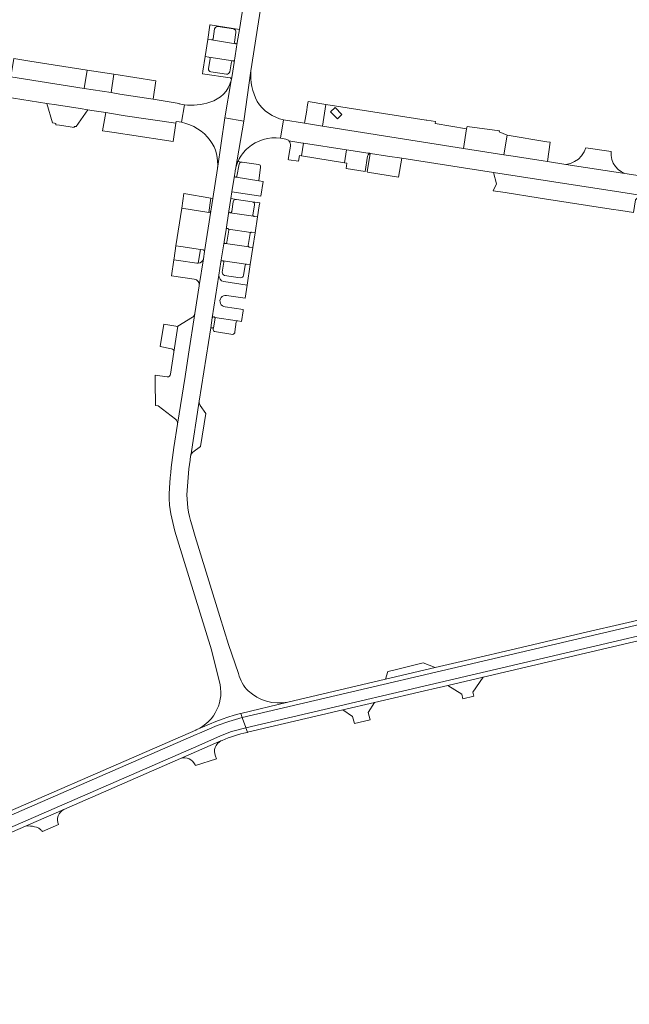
# Model space of a CAD drawing. Header units: metres. Extents: x 166325 to 190320, y 381923 to 404576.
# Tile 1043 of 1056: x 184002 to 184214, y 384285 to 384627. Entities that reach past the tile are written whole.
import ezdxf

# ---------------------------------------------------------------- set-up
doc = ezdxf.new("R2010")
doc.units = ezdxf.units.M
for name, color, linetype, lineweight in [('B-WE-VH-VERHARDING_ASFALT-GV', 8, 'Continuous', 18), ('B-WE-VH-VERHARDING_BETONSTRAATSTEEN-GV', 8, 'Continuous', 18), ('B-WE-VH-VERHARDING_HALFVERHARDING-GV', 8, 'Continuous', 18)]:
    doc.layers.add(name, color=color, linetype=linetype, lineweight=lineweight)

msp = doc.modelspace()

# ---------------------------------------------------------------- linework, layer by layer
at = {"layer": 'B-WE-VH-VERHARDING_ASFALT-GV', "flags": 128}
for points in [[(184084.714, 384662.97), (184083.487, 384655.088), (184082.992, 384651.906), (184080.738, 384637.429), (184078.647, 384624), (184077.93, 384619.394), (184076.861, 384612.526), (184076.111, 384607.917), (184075.902, 384606.636), (184075.845, 384606.284), (184073.629, 384593.223), (184080.207, 384592.073), (184082.618, 384609.552), (184088.01, 384643.794), (184089.161, 384651.4), (184091.514, 384666.997), (184085.465, 384667.794), (184085.35, 384667.056)], [(184084.714, 384662.97), (184083.487, 384655.088), (184082.992, 384651.906), (184080.738, 384637.429), (184078.647, 384624), (184077.93, 384619.394), (184076.861, 384612.526), (184076.111, 384607.917), (184075.902, 384606.636), (184075.845, 384606.284), (184073.629, 384593.223), (184080.207, 384592.073), (184082.618, 384609.552), (184088.01, 384643.794), (184089.161, 384651.4), (184091.514, 384666.997), (184085.465, 384667.794), (184085.35, 384667.056)], [(184063.703, 384380.687), (184063.487, 384380.594), (183976.687, 384342.769), (183976.437, 384342.66), (183971.248, 384340.399), (183970.669, 384340.147), (183876.678, 384299.189), (183859.594, 384291.725), (183860.191, 384290.357), (183860.208, 384290.317), (184063.687, 384378.988), (184064.84, 384379.489), (184070.933, 384382.132), (184074.95, 384383.584), (184079.663, 384384.901), (184079.266, 384386.009), (184079.15, 384386.334), (184079.027, 384386.304), (184076.873, 384385.766), (184074.699, 384385.088), (184072.664, 384384.39), (184070.45, 384383.552), (184068.336, 384382.674)], [(184063.703, 384380.687), (184063.487, 384380.594), (183976.687, 384342.769), (183976.437, 384342.66), (183971.248, 384340.399), (183970.669, 384340.147), (183876.678, 384299.189), (183859.594, 384291.725), (183860.191, 384290.357), (183860.208, 384290.317), (184063.687, 384378.988), (184064.84, 384379.489), (184070.933, 384382.132), (184074.95, 384383.584), (184079.663, 384384.901), (184079.266, 384386.009), (184079.15, 384386.334), (184079.027, 384386.304), (184076.873, 384385.766), (184074.699, 384385.088), (184072.664, 384384.39), (184070.45, 384383.552), (184068.336, 384382.674)], [(184079.663, 384384.901), (184074.95, 384383.584), (184070.933, 384382.132), (184064.84, 384379.489), (184063.687, 384378.988), (183860.208, 384290.317), (183861.681, 384286.939), (183861.72, 384286.849), (184064.556, 384375.246), (184072.152, 384378.575), (184075.91, 384380.02), (184080.923, 384381.38), (184080.878, 384381.506), (184079.775, 384384.587)], [(184079.663, 384384.901), (184074.95, 384383.584), (184070.933, 384382.132), (184064.84, 384379.489), (184063.687, 384378.988), (183860.208, 384290.317), (183861.681, 384286.939), (183861.72, 384286.849), (184064.556, 384375.246), (184072.152, 384378.575), (184075.91, 384380.02), (184080.923, 384381.38), (184080.878, 384381.506), (184079.775, 384384.587)]]:
    msp.add_lwpolyline(points, close=True, dxfattribs=at)
for points in [[(184082.618, 384609.552), (184080.207, 384592.073), (184077.257, 384575.305)], [(184082.618, 384609.552), (184080.207, 384592.073), (184077.257, 384575.305)], [(184071.035, 384575.632), (184073.629, 384593.223), (184075.845, 384606.284)], [(184071.035, 384575.632), (184073.629, 384593.223), (184075.845, 384606.284)], [(184059.579, 384597.835), (184058.549, 384591.724)], [(184059.579, 384597.835), (184058.549, 384591.724)], [(184077.257, 384575.305), (184080.207, 384592.073), (184073.629, 384593.223), (184071.035, 384575.632), (184069.423, 384565.257), (184068.735, 384560.828), (184066.546, 384546.804), (184066.161, 384544.332), (184064.707, 384534.973), (184064.697, 384534.911), (184063.195, 384525.307), (184060.974, 384511.103), (184059.774, 384503.427), (184057.177, 384486.823)], [(184077.257, 384575.305), (184080.207, 384592.073), (184073.629, 384593.223), (184071.035, 384575.632), (184069.423, 384565.257), (184068.735, 384560.828), (184066.546, 384546.804), (184066.161, 384544.332), (184064.707, 384534.973), (184064.697, 384534.911), (184063.195, 384525.307), (184060.974, 384511.103), (184059.774, 384503.427), (184057.177, 384486.823)], [(184092.958, 384586.229), (184094.001, 384592.531)], [(184092.958, 384586.229), (184094.001, 384592.531)], [(184061.729, 384475.805), (184061.742, 384475.888), (184064.677, 384494.792), (184068.7, 384520.358), (184069.232, 384523.778), (184071.545, 384538.643), (184072.258, 384543.25), (184073.334, 384550.197), (184074.016, 384554.474), (184074.999, 384560.863), (184075.678, 384565.235), (184076.044, 384567.593), (184076.912, 384573.175)], [(184061.729, 384475.805), (184061.742, 384475.888), (184064.677, 384494.792), (184068.7, 384520.358), (184069.232, 384523.778), (184071.545, 384538.643), (184072.258, 384543.25), (184073.334, 384550.197), (184074.016, 384554.474), (184074.999, 384560.863), (184075.678, 384565.235), (184076.044, 384567.593), (184076.912, 384573.175)], [(184076.912, 384573.175), (184077.138, 384574.63)], [(184076.912, 384573.175), (184077.138, 384574.63)], [(184052.444, 384521.534), (184051.094, 384513.765), (184055.094, 384513.066)], [(184052.444, 384521.534), (184051.094, 384513.765), (184055.094, 384513.066)], [(184056.599, 384520.845), (184052.444, 384521.534)], [(184056.599, 384520.845), (184052.444, 384521.534)], [(184055.929, 384511.885), (184057.311, 384520.927)], [(184055.929, 384511.885), (184057.311, 384520.927)], [(184057.177, 384486.823), (184055.875, 384478.687)], [(184057.177, 384486.823), (184055.875, 384478.687)], [(184063.275, 384447.853), (184062.106, 384451.878)], [(184063.275, 384447.853), (184062.106, 384451.878)], [(184057.185, 384446.644), (184068.97, 384408.496), (184071.665, 384397.654)], [(184057.185, 384446.644), (184068.97, 384408.496), (184071.665, 384397.654)], [(184078.31, 384400.176), (184074.897, 384410.308), (184071.87, 384420.037), (184064.19, 384444.797), (184063.275, 384447.853)], [(184078.31, 384400.176), (184074.897, 384410.308), (184071.87, 384420.037), (184064.19, 384444.797), (184063.275, 384447.853)], [(184256.24, 384427.93), (184232.711, 384422.421), (184232.384, 384422.344), (184224.796, 384420.567), (184224.104, 384420.405), (184213.609, 384417.947), (184197.587, 384414.195), (184174.537, 384408.797), (184158.685, 384405.085), (184146.694, 384402.277), (184129.401, 384398.227), (184095.454, 384390.277), (184079.15, 384386.334), (184079.266, 384386.009), (184079.663, 384384.901)], [(184256.24, 384427.93), (184232.711, 384422.421), (184232.384, 384422.344), (184224.796, 384420.567), (184224.104, 384420.405), (184213.609, 384417.947), (184197.587, 384414.195), (184174.537, 384408.797), (184158.685, 384405.085), (184146.694, 384402.277), (184129.401, 384398.227), (184095.454, 384390.277), (184079.15, 384386.334), (184079.266, 384386.009), (184079.663, 384384.901)], [(184258.096, 384426.743), (184093.971, 384388.256), (184079.663, 384384.901), (184079.775, 384384.587), (184080.878, 384381.506), (184080.923, 384381.38)], [(184079.663, 384384.901), (184093.971, 384388.256), (184258.096, 384426.743)], [(184258.096, 384426.743), (184093.971, 384388.256), (184079.663, 384384.901), (184079.775, 384384.587), (184080.878, 384381.506), (184080.923, 384381.38)], [(184079.663, 384384.901), (184093.971, 384388.256), (184258.096, 384426.743)], [(184080.923, 384381.38), (184258.919, 384423.077), (184260.621, 384423.499)], [(184260.621, 384423.499), (184258.919, 384423.077), (184080.923, 384381.38), (184081.484, 384379.813), (184114.532, 384387.553), (184125.609, 384390.147), (184144.433, 384394.556), (184145.501, 384394.806), (184151.011, 384396.096), (184163.278, 384398.969), (184215.572, 384411.217), (184229.175, 384414.403)], [(184080.923, 384381.38), (184258.919, 384423.077), (184260.621, 384423.499)], [(184260.621, 384423.499), (184258.919, 384423.077), (184080.923, 384381.38), (184081.484, 384379.813), (184114.532, 384387.553), (184125.609, 384390.147), (184144.433, 384394.556), (184145.501, 384394.806), (184151.011, 384396.096), (184163.278, 384398.969), (184215.572, 384411.217), (184229.175, 384414.403)], [(184063.703, 384380.687), (184068.336, 384382.674), (184070.45, 384383.552), (184072.664, 384384.39), (184074.699, 384385.088), (184076.873, 384385.766), (184079.027, 384386.304), (184079.15, 384386.334), (184095.454, 384390.277)], [(184063.703, 384380.687), (184068.336, 384382.674), (184070.45, 384383.552), (184072.664, 384384.39), (184074.699, 384385.088), (184076.873, 384385.766), (184079.027, 384386.304), (184079.15, 384386.334), (184095.454, 384390.277)], [(184081.301, 384379.77), (184081.484, 384379.813), (184080.923, 384381.38), (184075.91, 384380.02), (184072.152, 384378.575), (184064.556, 384375.246), (183861.72, 384286.849), (183862.395, 384285.301), (183969.944, 384332.196), (183974.564, 384334.211), (184004.412, 384347.225)], [(184081.301, 384379.77), (184081.484, 384379.813), (184080.923, 384381.38), (184075.91, 384380.02), (184072.152, 384378.575), (184064.556, 384375.246), (183861.72, 384286.849), (183862.395, 384285.301), (183969.944, 384332.196), (183974.564, 384334.211), (184004.412, 384347.225)], [(184004.412, 384347.225), (184005.428, 384347.668), (184017.721, 384353.027), (184058.252, 384370.7), (184072.256, 384376.806), (184072.703, 384377.001)], [(184004.412, 384347.225), (184005.428, 384347.668), (184017.721, 384353.027), (184058.252, 384370.7), (184072.256, 384376.806), (184072.703, 384377.001)]]:
    msp.add_lwpolyline(points, dxfattribs=at)
at = {"layer": 'B-WE-VH-VERHARDING_ASFALT-GV'}
for points in [[(184084.813, 384598.949, -0.134976), (184082.618, 384609.552)], [(184084.813, 384598.949, -0.134976), (184082.618, 384609.552)], [(184075.845, 384606.284, -0.2601524), (184068.417, 384598.69)], [(184075.845, 384606.284, -0.2601524), (184068.417, 384598.69)], [(184068.417, 384598.69, -0.120267), (184059.579, 384597.835)], [(184068.417, 384598.69, -0.120267), (184059.579, 384597.835)], [(184094.001, 384592.531, -0.1909419), (184084.813, 384598.949)], [(184094.001, 384592.531, -0.1909419), (184084.813, 384598.949)], [(184058.549, 384591.724, -0.1801777), (184068.539, 384585.43)], [(184058.549, 384591.724, -0.1801777), (184068.539, 384585.43)], [(184068.539, 384585.43, -0.1873922), (184071.035, 384575.632)], [(184068.539, 384585.43, -0.1873922), (184071.035, 384575.632)], [(184081.664, 384582.845, -0.2091444), (184092.958, 384586.229)], [(184081.664, 384582.845, -0.2091444), (184092.958, 384586.229)], [(184078.293, 384578.418, -0.1041299), (184081.664, 384582.845)], [(184078.293, 384578.418, -0.1041299), (184081.664, 384582.845)], [(184078.126, 384578.053, -0.007833), (184078.293, 384578.418)], [(184078.126, 384578.053, -0.007833), (184078.293, 384578.418)], [(184077.138, 384574.63, -0.0131847), (184077.257, 384575.305)], [(184077.138, 384574.63, -0.0131847), (184077.257, 384575.305)], [(184077.257, 384575.305, -0.0534426), (184078.126, 384578.053)], [(184077.257, 384575.305, -0.0534426), (184078.126, 384578.053)], [(184057.311, 384520.927, -0.2135622), (184056.599, 384520.845)], [(184057.311, 384520.927, -0.2135622), (184056.599, 384520.845)], [(184055.094, 384513.066, -0.3869156), (184055.929, 384511.885)], [(184055.094, 384513.066, -0.3869156), (184055.929, 384511.885)], [(184055.875, 384478.687, 0.0195952), (184054.386, 384464.756)], [(184055.875, 384478.687, 0.0195952), (184054.386, 384464.756)], [(184060.479, 384463.823, -0.0181876), (184061.729, 384475.805)], [(184060.479, 384463.823, -0.0181876), (184061.729, 384475.805)], [(184054.386, 384464.756, 0.0439927), (184054.408, 384458.755)], [(184054.386, 384464.756, 0.0439927), (184054.408, 384458.755)], [(184062.106, 384451.878, -0.0873273), (184060.479, 384463.823)], [(184062.106, 384451.878, -0.0873273), (184060.479, 384463.823)], [(184054.408, 384458.755, 0.0461712), (184057.185, 384446.644)], [(184054.408, 384458.755, 0.0461712), (184057.185, 384446.644)], [(184071.665, 384397.654, -0.3755718), (184063.703, 384380.687)], [(184071.665, 384397.654, -0.3755718), (184063.703, 384380.687)], [(184081.74, 384394.191, -0.130073), (184078.31, 384400.176)], [(184081.74, 384394.191, -0.130073), (184078.31, 384400.176)], [(184095.454, 384390.277, -0.2441392), (184081.74, 384394.191)], [(184095.454, 384390.277, -0.2441392), (184081.74, 384394.191)], [(184072.703, 384377.001, -0.0496791), (184081.301, 384379.77)], [(184072.703, 384377.001, -0.0496791), (184081.301, 384379.77)]]:
    msp.add_lwpolyline(points, format="xyb", dxfattribs=at)
at = {"layer": 'B-WE-VH-VERHARDING_BETONSTRAATSTEEN-GV', "flags": 128}
for points in [[(184077.93, 384619.394), (184078.647, 384624), (184068.462, 384625.591), (184068.45, 384625.511), (184067.671, 384620.511), (184068.929, 384620.32)], [(184077.93, 384619.394), (184078.647, 384624), (184068.462, 384625.591), (184068.45, 384625.511), (184067.671, 384620.511), (184068.929, 384620.32)], [(184069.519, 384620.725), (184070.049, 384624.128)], [(184070.049, 384624.128), (184069.519, 384620.725)], [(184069.519, 384620.725), (184070.049, 384624.128)], [(184070.049, 384624.128), (184069.519, 384620.725)], [(184071.225, 384624.988), (184076.603, 384624.136)], [(184076.603, 384624.136), (184071.225, 384624.988)], [(184071.225, 384624.988), (184076.603, 384624.136)], [(184076.603, 384624.136), (184071.225, 384624.988)], [(184077.437, 384622.956), (184076.907, 384619.558)], [(184076.907, 384619.558), (184077.437, 384622.956)], [(184077.437, 384622.956), (184076.907, 384619.558)], [(184076.907, 384619.558), (184077.437, 384622.956)], [(184077.358, 384618.979), (184068.929, 384620.32), (184067.671, 384620.511), (184066.748, 384614.591), (184068.057, 384614.389)], [(184077.358, 384618.979), (184068.929, 384620.32), (184067.671, 384620.511), (184066.748, 384614.591), (184068.057, 384614.389)], [(184068.929, 384620.32), (184077.358, 384618.979)], [(184068.929, 384620.32), (184077.358, 384618.979)], [(184076.861, 384612.526), (184077.93, 384619.394)], [(184076.861, 384612.526), (184077.93, 384619.394)], [(184068.057, 384614.389), (184066.748, 384614.591), (184065.955, 384609.506), (184065.81, 384608.578), (184075.467, 384607.189), (184075.562, 384607.113), (184075.649, 384607.027), (184075.727, 384606.934), (184075.795, 384606.833), (184075.902, 384606.636), (184076.111, 384607.917), (184076.861, 384612.526)], [(184068.057, 384614.389), (184066.748, 384614.591), (184065.955, 384609.506), (184065.81, 384608.578), (184075.467, 384607.189), (184075.562, 384607.113), (184075.649, 384607.027), (184075.727, 384606.934), (184075.795, 384606.833), (184075.902, 384606.636), (184076.111, 384607.917), (184076.861, 384612.526)], [(184067.91, 384610.397), (184068.458, 384613.796)], [(184068.458, 384613.796), (184067.91, 384610.397)], [(184067.91, 384610.397), (184068.458, 384613.796)], [(184068.458, 384613.796), (184067.91, 384610.397)], [(184068.057, 384614.389), (184076.401, 384613.083)], [(184076.401, 384613.083), (184068.057, 384614.389)], [(184068.057, 384614.389), (184076.401, 384613.083)], [(184076.401, 384613.083), (184068.057, 384614.389)], [(184075.871, 384612.662), (184075.299, 384609.25)], [(184075.299, 384609.25), (184075.871, 384612.662)], [(184075.871, 384612.662), (184075.299, 384609.25)], [(184075.299, 384609.25), (184075.871, 384612.662)], [(184074.148, 384608.455), (184068.796, 384609.227)], [(184068.796, 384609.227), (184074.148, 384608.455)], [(184074.148, 384608.455), (184068.796, 384609.227)], [(184068.796, 384609.227), (184074.148, 384608.455)], [(183994.367, 384600.978), (184011.76, 384598.262), (184015.186, 384597.727), (184023.347, 384596.452), (184026.051, 384596.03), (184027.375, 384595.823), (184032.228, 384595.065), (184036.965, 384594.325), (184038.978, 384594.011), (184056.576, 384591.41), (184056.653, 384591.994), (184057.731, 384591.868), (184058.549, 384591.724), (184059.579, 384597.835), (184057.739, 384598.136), (184057.768, 384598.263), (184048.673, 384599.705), (184037.102, 384601.54), (184034.09, 384602.012), (184024.765, 384603.472), (183999.331, 384607.455)], [(183994.367, 384600.978), (184011.76, 384598.262), (184015.186, 384597.727), (184023.347, 384596.452), (184026.051, 384596.03), (184027.375, 384595.823), (184032.228, 384595.065), (184036.965, 384594.325), (184038.978, 384594.011), (184056.576, 384591.41), (184056.653, 384591.994), (184057.731, 384591.868), (184058.549, 384591.724), (184059.579, 384597.835), (184057.739, 384598.136), (184057.768, 384598.263), (184048.673, 384599.705), (184037.102, 384601.54), (184034.09, 384602.012), (184024.765, 384603.472), (183999.331, 384607.455)], [(184212.538, 384573.964), (184192.06, 384577.092), (184185.63, 384578.074), (184184.179, 384578.296), (184173.686, 384579.899), (184170.534, 384580.399), (184156.488, 384582.624), (184107.488, 384590.39), (184101.245, 384591.379), (184094.001, 384592.531), (184092.958, 384586.229), (184094.842, 384585.879)], [(184212.538, 384573.964), (184192.06, 384577.092), (184185.63, 384578.074), (184184.179, 384578.296), (184173.686, 384579.899), (184170.534, 384580.399), (184156.488, 384582.624), (184107.488, 384590.39), (184101.245, 384591.379), (184094.001, 384592.531), (184092.958, 384586.229), (184094.842, 384585.879)], [(184096.36, 384583.459), (184095.944, 384580.84), (184095.937, 384580.733), (184095.628, 384578.737), (184095.813, 384578.708), (184099.166, 384578.188), (184099.547, 384580.12), (184100.193, 384580.018), (184100.889, 384584.485), (184100.711, 384584.513), (184095.883, 384585.26)], [(184096.36, 384583.459), (184095.944, 384580.84), (184095.937, 384580.733), (184095.628, 384578.737), (184095.813, 384578.708), (184099.166, 384578.188), (184099.547, 384580.12), (184100.193, 384580.018), (184100.889, 384584.485), (184100.711, 384584.513), (184095.883, 384585.26)], [(184095.883, 384585.26), (184100.711, 384584.513), (184100.889, 384584.485), (184115.869, 384582.168), (184116.616, 384582.052), (184123.259, 384581.024), (184123.869, 384580.93), (184123.961, 384580.916), (184124.013, 384580.908), (184124.178, 384580.882), (184130.071, 384579.97), (184135.082, 384579.195), (184156.423, 384575.894), (184166.914, 384574.271), (184186.383, 384571.259), (184211.166, 384567.425), (184217.657, 384566.421), (184231.246, 384564.319), (184248.552, 384561.641), (184277.836, 384557.111), (184283.059, 384556.303), (184290.965, 384555.08), (184290.975, 384555.47), (184291.722, 384555.362)], [(184095.883, 384585.26), (184100.711, 384584.513), (184100.889, 384584.485), (184115.869, 384582.168), (184116.616, 384582.052), (184123.259, 384581.024), (184123.869, 384580.93), (184123.961, 384580.916), (184124.013, 384580.908), (184124.178, 384580.882), (184130.071, 384579.97), (184135.082, 384579.195), (184156.423, 384575.894), (184166.914, 384574.271), (184186.383, 384571.259), (184211.166, 384567.425), (184217.657, 384566.421), (184231.246, 384564.319), (184248.552, 384561.641), (184277.836, 384557.111), (184283.059, 384556.303), (184290.965, 384555.08), (184290.975, 384555.47), (184291.722, 384555.362)], [(184115.869, 384582.168), (184115.165, 384577.663), (184115.969, 384577.537), (184115.699, 384575.649), (184122.29, 384574.659)], [(184115.869, 384582.168), (184115.165, 384577.663), (184115.969, 384577.537), (184115.699, 384575.649), (184122.29, 384574.659)], [(184123.961, 384580.916), (184123.869, 384580.93), (184123.259, 384581.024), (184116.616, 384582.052), (184115.869, 384582.168)], [(184123.961, 384580.916), (184123.869, 384580.93), (184123.259, 384581.024), (184116.616, 384582.052), (184115.869, 384582.168)], [(184122.29, 384574.659), (184123.094, 384579.943)], [(184122.29, 384574.659), (184123.094, 384579.943)], [(184077.821, 384573.01), (184078.54, 384577.166)], [(184078.54, 384577.166), (184077.821, 384573.01)], [(184077.821, 384573.01), (184078.54, 384577.166)], [(184078.54, 384577.166), (184077.821, 384573.01)], [(184079.641, 384577.839), (184078.126, 384578.053)], [(184079.641, 384577.839), (184078.126, 384578.053)], [(184085.273, 384577.045), (184079.641, 384577.839)], [(184085.273, 384577.045), (184079.641, 384577.839)], [(184085.389, 384571.428), (184086.008, 384576.175)], [(184085.389, 384571.428), (184086.008, 384576.175)], [(184076.912, 384573.175), (184076.044, 384567.593), (184086.092, 384566.032), (184086.885, 384571.161), (184085.389, 384571.428), (184077.561, 384572.698)], [(184076.912, 384573.175), (184076.044, 384567.593), (184086.092, 384566.032), (184086.885, 384571.161), (184085.389, 384571.428), (184077.561, 384572.698)], [(184077.138, 384574.63), (184076.912, 384573.175)], [(184077.138, 384574.63), (184076.912, 384573.175)], [(184077.561, 384572.698), (184085.389, 384571.428)], [(184077.561, 384572.698), (184085.389, 384571.428)], [(184297.222, 384561.229), (184295.206, 384561.12), (184293.194, 384561.285), (184292.005, 384561.465), (184291.955, 384561.835), (184289.684, 384562.182), (184273.889, 384564.594), (184269.668, 384565.239), (184267.283, 384565.603), (184256.561, 384567.241), (184252.408, 384567.875), (184246.646, 384568.755), (184242.981, 384569.315), (184239.492, 384569.848), (184234.973, 384570.538), (184231.47, 384571.073), (184212.538, 384573.964)], [(184297.222, 384561.229), (184295.206, 384561.12), (184293.194, 384561.285), (184292.005, 384561.465), (184291.955, 384561.835), (184289.684, 384562.182), (184273.889, 384564.594), (184269.668, 384565.239), (184267.283, 384565.603), (184256.561, 384567.241), (184252.408, 384567.875), (184246.646, 384568.755), (184242.981, 384569.315), (184239.492, 384569.848), (184234.973, 384570.538), (184231.47, 384571.073), (184212.538, 384573.964)], [(184068.735, 384560.828), (184069.423, 384565.257), (184068.749, 384565.371), (184068.034, 384560.421)], [(184068.735, 384560.828), (184069.423, 384565.257), (184068.749, 384565.371), (184068.034, 384560.421)], [(184077.627, 384564.936), (184075.678, 384565.235), (184074.999, 384560.863)], [(184077.627, 384564.936), (184075.678, 384565.235), (184074.999, 384560.863)], [(184083.105, 384564.1), (184077.627, 384564.936)], [(184083.105, 384564.1), (184077.627, 384564.936)], [(184068.158, 384560.402), (184068.034, 384560.421), (184058.632, 384561.898), (184056.629, 384548.794), (184058.306, 384548.542), (184065.141, 384547.516)], [(184068.158, 384560.402), (184068.034, 384560.421), (184058.632, 384561.898), (184056.629, 384548.794), (184058.306, 384548.542), (184065.141, 384547.516)], [(184076.001, 384560.732), (184076.526, 384564.086)], [(184076.526, 384564.086), (184076.001, 384560.732)], [(184076.001, 384560.732), (184076.526, 384564.086)], [(184076.526, 384564.086), (184076.001, 384560.732)], [(184084.982, 384558.846), (184085.58, 384562.718), (184085.732, 384563.699), (184083.105, 384564.1)], [(184084.982, 384558.846), (184085.58, 384562.718), (184085.732, 384563.699), (184083.105, 384564.1)], [(184083.93, 384562.971), (184083.35, 384559.603)], [(184083.35, 384559.603), (184083.93, 384562.971)], [(184083.93, 384562.971), (184083.35, 384559.603)], [(184083.35, 384559.603), (184083.93, 384562.971)], [(184066.546, 384546.804), (184068.735, 384560.828)], [(184066.546, 384546.804), (184068.735, 384560.828)], [(184068.034, 384560.421), (184068.158, 384560.402)], [(184068.034, 384560.421), (184068.158, 384560.402)], [(184074.999, 384560.863), (184074.016, 384554.474)], [(184074.999, 384560.863), (184074.016, 384554.474)], [(184083.577, 384559.095), (184075.502, 384560.293)], [(184075.502, 384560.293), (184083.577, 384559.095)], [(184083.577, 384559.095), (184075.502, 384560.293)], [(184075.502, 384560.293), (184083.577, 384559.095)], [(184082.92, 384553.497), (184084.129, 384553.326), (184084.982, 384558.846)], [(184082.92, 384553.497), (184084.129, 384553.326), (184084.982, 384558.846)], [(184083.783, 384559.029), (184084.982, 384558.846)], [(184084.982, 384558.846), (184083.783, 384559.029)], [(184083.783, 384559.029), (184084.982, 384558.846)], [(184084.982, 384558.846), (184083.783, 384559.029)], [(184074.016, 384554.474), (184073.334, 384550.197)], [(184074.016, 384554.474), (184073.334, 384550.197)], [(184074.318, 384550.029), (184075.002, 384554.226)], [(184075.002, 384554.226), (184074.318, 384550.029)], [(184074.318, 384550.029), (184075.002, 384554.226)], [(184075.002, 384554.226), (184074.318, 384550.029)], [(184074.929, 384554.61), (184082.652, 384553.472)], [(184082.652, 384553.472), (184074.929, 384554.61)], [(184074.929, 384554.61), (184082.652, 384553.472)], [(184082.652, 384553.472), (184074.929, 384554.61)], [(184082.357, 384553.098), (184081.712, 384548.952)], [(184081.712, 384548.952), (184082.357, 384553.098)], [(184082.357, 384553.098), (184081.712, 384548.952)], [(184081.712, 384548.952), (184082.357, 384553.098)], [(184082.09, 384548.37), (184083.334, 384548.187), (184084.129, 384553.326)], [(184082.09, 384548.37), (184083.334, 384548.187), (184084.129, 384553.326)], [(184084.129, 384553.326), (184082.92, 384553.497)], [(184084.129, 384553.326), (184082.92, 384553.497)], [(184064.393, 384542.742), (184065.141, 384547.516), (184058.306, 384548.542), (184056.629, 384548.794), (184055.969, 384544.475)], [(184064.393, 384542.742), (184065.141, 384547.516), (184058.306, 384548.542), (184056.629, 384548.794), (184055.969, 384544.475)], [(184066.132, 384547.367), (184065.141, 384547.516), (184064.393, 384542.742)], [(184066.132, 384547.367), (184065.141, 384547.516), (184064.393, 384542.742)], [(184065.141, 384547.516), (184066.132, 384547.367)], [(184065.141, 384547.516), (184066.132, 384547.367)], [(184073.334, 384550.197), (184072.258, 384543.25)], [(184073.334, 384550.197), (184072.258, 384543.25)], [(184081.939, 384548.418), (184073.867, 384549.624)], [(184073.867, 384549.624), (184081.939, 384548.418)], [(184081.939, 384548.418), (184073.867, 384549.624)], [(184073.867, 384549.624), (184081.939, 384548.418)], [(184081.182, 384542.422), (184082.418, 384542.257), (184083.334, 384548.187)], [(184081.182, 384542.422), (184082.418, 384542.257), (184083.334, 384548.187)], [(184083.334, 384548.187), (184082.09, 384548.37)], [(184083.334, 384548.187), (184082.09, 384548.37)], [(184063.934, 384542.756), (184057.532, 384543.737), (184055.894, 384543.988), (184055.037, 384538.411)], [(184063.934, 384542.756), (184057.532, 384543.737), (184055.894, 384543.988), (184055.037, 384538.411)], [(184055.969, 384544.475), (184055.894, 384543.988), (184057.532, 384543.737)], [(184055.969, 384544.475), (184055.894, 384543.988), (184057.532, 384543.737)], [(184064.707, 384534.973), (184066.161, 384544.332)], [(184064.707, 384534.973), (184066.161, 384544.332)], [(184066.161, 384544.332), (184066.546, 384546.804)], [(184066.161, 384544.332), (184066.546, 384546.804)], [(184057.532, 384543.737), (184063.934, 384542.756)], [(184057.532, 384543.737), (184063.934, 384542.756)], [(184072.258, 384543.25), (184071.545, 384538.643)], [(184072.258, 384543.25), (184071.545, 384538.643)], [(184072.71, 384539.698), (184073.24, 384543.077)], [(184073.24, 384543.077), (184072.71, 384539.698)], [(184072.71, 384539.698), (184073.24, 384543.077)], [(184073.24, 384543.077), (184072.71, 384539.698)], [(184073.052, 384543.528), (184080.947, 384542.403)], [(184080.947, 384542.403), (184073.052, 384543.528)], [(184073.052, 384543.528), (184080.947, 384542.403)], [(184080.947, 384542.403), (184073.052, 384543.528)], [(184073.221, 384536.368), (184081.323, 384535.171), (184082.418, 384542.257)], [(184073.221, 384536.368), (184081.323, 384535.171), (184082.418, 384542.257)], [(184080.624, 384542.009), (184080.104, 384538.563)], [(184080.104, 384538.563), (184080.624, 384542.009)], [(184080.624, 384542.009), (184080.104, 384538.563)], [(184080.104, 384538.563), (184080.624, 384542.009)], [(184082.418, 384542.257), (184081.182, 384542.422)], [(184082.418, 384542.257), (184081.182, 384542.422)], [(184055.037, 384538.411), (184063, 384537.188)], [(184055.037, 384538.411), (184063, 384537.188)], [(184071.545, 384538.643), (184069.232, 384523.778)], [(184071.545, 384538.643), (184069.232, 384523.778)], [(184078.963, 384537.729), (184073.528, 384538.521)], [(184073.528, 384538.521), (184078.963, 384537.729)], [(184078.963, 384537.729), (184073.528, 384538.521)], [(184073.528, 384538.521), (184078.963, 384537.729)], [(184081.323, 384535.171), (184073.221, 384536.368)], [(184081.323, 384535.171), (184073.221, 384536.368)], [(184080.616, 384530.596), (184081.323, 384535.171)], [(184080.616, 384530.596), (184081.323, 384535.171)], [(184074.157, 384531.579), (184080.616, 384530.596)], [(184074.157, 384531.579), (184080.616, 384530.596)], [(184080.014, 384526.702), (184073.719, 384527.621)], [(184080.014, 384526.702), (184073.719, 384527.621)], [(184057.177, 384486.823), (184059.774, 384503.427), (184060.974, 384511.103), (184063.195, 384525.307)], [(184057.177, 384486.823), (184059.774, 384503.427), (184060.974, 384511.103), (184063.195, 384525.307)], [(184062.367, 384524.011), (184057.311, 384520.927)], [(184062.367, 384524.011), (184057.311, 384520.927)], [(184069.232, 384523.778), (184068.7, 384520.358)], [(184069.232, 384523.778), (184068.7, 384520.358)], [(184070.193, 384523.637), (184069.628, 384520.258), (184069.577, 384519.952), (184069.548, 384519.781), (184069.548, 384519.78)], [(184070.193, 384523.637), (184069.628, 384520.258), (184069.577, 384519.952), (184069.548, 384519.781), (184069.548, 384519.78)], [(184069.628, 384520.258), (184070.193, 384523.637)], [(184069.628, 384520.258), (184070.193, 384523.637)], [(184070.123, 384523.889), (184077.919, 384522.721)], [(184077.919, 384522.721), (184070.123, 384523.889)], [(184070.123, 384523.889), (184077.919, 384522.721)], [(184077.919, 384522.721), (184070.123, 384523.889)], [(184078.076, 384522.697), (184079.365, 384522.503), (184079.938, 384526.21), (184080.014, 384526.702)], [(184078.076, 384522.697), (184079.365, 384522.503), (184079.938, 384526.21), (184080.014, 384526.702)], [(184057.311, 384520.927), (184055.929, 384511.885), (184054.702, 384504.207)], [(184057.311, 384520.927), (184055.929, 384511.885), (184054.702, 384504.207)], [(184068.7, 384520.358), (184069.628, 384520.258)], [(184068.7, 384520.358), (184069.628, 384520.258)], [(184077.083, 384518.949), (184077.592, 384522.429)], [(184077.083, 384518.949), (184077.592, 384522.429)], [(184069.548, 384519.78), (184069.542, 384519.744)], [(184069.548, 384519.78), (184069.542, 384519.744)], [(184070.02, 384518.979), (184076.325, 384518.036)], [(184070.02, 384518.979), (184076.325, 384518.036)], [(184077.024, 384518.547), (184077.049, 384518.713), (184077.083, 384518.949)], [(184077.024, 384518.547), (184077.049, 384518.713), (184077.083, 384518.949)], [(184053.593, 384503.313), (184049.446, 384503.904), (184049.408, 384501.534), (184049.519, 384493.289), (184050.503, 384493.23), (184056.473, 384488.548)], [(184053.593, 384503.313), (184049.446, 384503.904), (184049.408, 384501.534), (184049.519, 384493.289), (184050.503, 384493.23), (184056.473, 384488.548)], [(184064.677, 384494.792), (184061.742, 384475.888)], [(184064.677, 384494.792), (184061.742, 384475.888)], [(184062.494, 384477.138), (184065.195, 384479.067), (184067.036, 384490.536), (184065.095, 384493.321)], [(184062.494, 384477.138), (184065.195, 384479.067), (184067.036, 384490.536), (184065.095, 384493.321)], [(184072.256, 384376.806), (184058.252, 384370.7)], [(184072.256, 384376.806), (184058.252, 384370.7)], [(184063.269, 384368.461), (184063.374, 384368.211), (184070.762, 384370.569), (184070.325, 384371.556)], [(184063.269, 384368.461), (184063.374, 384368.211), (184070.762, 384370.569), (184070.325, 384371.556)], [(184017.721, 384353.027), (184005.428, 384347.668), (184004.412, 384347.225)], [(184017.721, 384353.027), (184005.428, 384347.668), (184004.412, 384347.225)], [(184004.412, 384347.225), (184005.467, 384347.283), (184006.162, 384347.227), (184006.853, 384347.133), (184007.538, 384347.002), (184008.215, 384346.835), (184008.477, 384346.718), (184008.733, 384346.587), (184008.98, 384346.442), (184009.219, 384346.283), (184009.448, 384346.11), (184009.667, 384345.925), (184009.876, 384345.727), (184010.072, 384345.519), (184010.257, 384345.299), (184015.811, 384347.738)], [(184004.412, 384347.225), (184005.467, 384347.283), (184006.162, 384347.227), (184006.853, 384347.133), (184007.538, 384347.002), (184008.215, 384346.835), (184008.477, 384346.718), (184008.733, 384346.587), (184008.98, 384346.442), (184009.219, 384346.283), (184009.448, 384346.11), (184009.667, 384345.925), (184009.876, 384345.727), (184010.072, 384345.519), (184010.257, 384345.299), (184015.811, 384347.738)]]:
    msp.add_lwpolyline(points, dxfattribs=at)
at = {"layer": 'B-WE-VH-VERHARDING_BETONSTRAATSTEEN-GV'}
for points in [[(184070.049, 384624.128, -0.3879701), (184071.225, 384624.988)], [(184071.225, 384624.988, 0.3879701), (184070.049, 384624.128)], [(184070.049, 384624.128, -0.3879701), (184071.225, 384624.988)], [(184071.225, 384624.988, 0.3879701), (184070.049, 384624.128)], [(184076.603, 384624.136, -0.443927), (184077.437, 384622.956)], [(184077.437, 384622.956, 0.443927), (184076.603, 384624.136)], [(184076.603, 384624.136, -0.443927), (184077.437, 384622.956)], [(184077.437, 384622.956, 0.443927), (184076.603, 384624.136)], [(184068.929, 384620.32, 0.3887726), (184069.519, 384620.725)], [(184069.519, 384620.725, -0.3887726), (184068.929, 384620.32)], [(184068.929, 384620.32, 0.3887726), (184069.519, 384620.725)], [(184069.519, 384620.725, -0.3887726), (184068.929, 384620.32)], [(184076.907, 384619.558, 0.3922086), (184077.358, 384618.979)], [(184077.358, 384618.979, -0.3922086), (184076.907, 384619.558)], [(184076.907, 384619.558, 0.3922086), (184077.358, 384618.979)], [(184077.358, 384618.979, -0.3922086), (184076.907, 384619.558)], [(184077.358, 384618.979, 0.3939859), (184077.93, 384619.394)], [(184077.93, 384619.394, -0.3939859), (184077.358, 384618.979)], [(184077.358, 384618.979, 0.3939859), (184077.93, 384619.394)], [(184077.93, 384619.394, -0.3939859), (184077.358, 384618.979)], [(184068.458, 384613.796, 0.4025526), (184068.057, 384614.389)], [(184068.057, 384614.389, -0.4025526), (184068.458, 384613.796)], [(184068.458, 384613.796, 0.4025526), (184068.057, 384614.389)], [(184068.057, 384614.389, -0.4025526), (184068.458, 384613.796)], [(184076.401, 384613.083, 0.3901725), (184075.871, 384612.662)], [(184075.871, 384612.662, -0.3901725), (184076.401, 384613.083)], [(184076.401, 384613.083, 0.3901725), (184075.871, 384612.662)], [(184075.871, 384612.662, -0.3901725), (184076.401, 384613.083)], [(184076.861, 384612.526, 0.4276832), (184076.401, 384613.083)], [(184076.401, 384613.083, -0.4276832), (184076.861, 384612.526)], [(184076.861, 384612.526, 0.4276832), (184076.401, 384613.083)], [(184076.401, 384613.083, -0.4276832), (184076.861, 384612.526)], [(184068.796, 384609.227, -0.4115539), (184067.91, 384610.397)], [(184067.91, 384610.397, 0.4115539), (184068.796, 384609.227)], [(184068.796, 384609.227, -0.4115539), (184067.91, 384610.397)], [(184067.91, 384610.397, 0.4115539), (184068.796, 384609.227)], [(184075.299, 384609.25, -0.4079025), (184074.148, 384608.455)], [(184074.148, 384608.455, 0.4079025), (184075.299, 384609.25)], [(184075.299, 384609.25, -0.4079025), (184074.148, 384608.455)], [(184074.148, 384608.455, 0.4079025), (184075.299, 384609.25)], [(184094.842, 384585.879, -0.1529299), (184095.883, 384585.26)], [(184094.842, 384585.879, -0.1529299), (184095.883, 384585.26)], [(184095.883, 384585.26, -0.2415035), (184096.36, 384583.459)], [(184095.883, 384585.26, -0.2415035), (184096.36, 384583.459)], [(184123.094, 384579.943, -0.1214697), (184123.783, 384580.793)], [(184123.094, 384579.943, -0.1214697), (184123.783, 384580.793)], [(184123.783, 384580.793, -0.0295218), (184123.961, 384580.916)], [(184123.783, 384580.793, -0.0295218), (184123.961, 384580.916)], [(184077.257, 384575.305, 0.0131847), (184077.138, 384574.63)], [(184077.257, 384575.305, 0.0131847), (184077.138, 384574.63)], [(184078.126, 384578.053, 0.0534426), (184077.257, 384575.305)], [(184078.126, 384578.053, 0.0534426), (184077.257, 384575.305)], [(184078.54, 384577.166, -0.3460931), (184079.641, 384577.839)], [(184079.641, 384577.839, 0.3460931), (184078.54, 384577.166)], [(184078.54, 384577.166, -0.3460931), (184079.641, 384577.839)], [(184079.641, 384577.839, 0.3460931), (184078.54, 384577.166)], [(184086.008, 384576.175, 0.4654293), (184085.273, 384577.045)], [(184086.008, 384576.175, 0.4654293), (184085.273, 384577.045)], [(184076.912, 384573.175, 0.5843017), (184077.561, 384572.698)], [(184077.561, 384572.698, -0.5843017), (184076.912, 384573.175)], [(184076.912, 384573.175, 0.5843017), (184077.561, 384572.698)], [(184077.561, 384572.698, -0.5843017), (184076.912, 384573.175)], [(184077.561, 384572.698, 0.2307692), (184077.821, 384573.01)], [(184077.821, 384573.01, -0.2307692), (184077.561, 384572.698)], [(184077.561, 384572.698, 0.2307692), (184077.821, 384573.01)], [(184077.821, 384573.01, -0.2307692), (184077.561, 384572.698)], [(184076.526, 384564.086, -0.3296848), (184077.311, 384564.93)], [(184077.311, 384564.93, 0.3296848), (184076.526, 384564.086)], [(184076.526, 384564.086, -0.3296848), (184077.311, 384564.93)], [(184077.311, 384564.93, 0.3296848), (184076.526, 384564.086)], [(184077.311, 384564.93, -0.082249), (184077.627, 384564.936)], [(184077.627, 384564.936, 0.082249), (184077.311, 384564.93)], [(184077.311, 384564.93, -0.082249), (184077.627, 384564.936)], [(184077.627, 384564.936, 0.082249), (184077.311, 384564.93)], [(184083.105, 384564.1, -0.4155322), (184083.93, 384562.971)], [(184083.93, 384562.971, 0.4155322), (184083.105, 384564.1)], [(184083.105, 384564.1, -0.4155322), (184083.93, 384562.971)], [(184083.93, 384562.971, 0.4155322), (184083.105, 384564.1)], [(184068.158, 384560.402, 0.3840013), (184068.735, 384560.828)], [(184068.735, 384560.828, -0.3840013), (184068.158, 384560.402)], [(184068.158, 384560.402, 0.3840013), (184068.735, 384560.828)], [(184068.735, 384560.828, -0.3840013), (184068.158, 384560.402)], [(184074.999, 384560.863, 0.453902), (184075.502, 384560.293)], [(184075.502, 384560.293, -0.453902), (184074.999, 384560.863)], [(184074.999, 384560.863, 0.453902), (184075.502, 384560.293)], [(184075.502, 384560.293, -0.453902), (184074.999, 384560.863)], [(184075.502, 384560.293, 0.3752316), (184076.001, 384560.732)], [(184076.001, 384560.732, -0.3752316), (184075.502, 384560.293)], [(184075.502, 384560.293, 0.3752316), (184076.001, 384560.732)], [(184076.001, 384560.732, -0.3752316), (184075.502, 384560.293)], [(184083.35, 384559.603, 0.316971), (184083.577, 384559.095)], [(184083.577, 384559.095, -0.316971), (184083.35, 384559.603)], [(184083.35, 384559.603, 0.316971), (184083.577, 384559.095)], [(184083.577, 384559.095, -0.316971), (184083.35, 384559.603)], [(184083.577, 384559.095, 0.1169433), (184083.783, 384559.029)], [(184083.783, 384559.029, -0.1169433), (184083.577, 384559.095)], [(184083.577, 384559.095, 0.1169433), (184083.783, 384559.029)], [(184083.783, 384559.029, -0.1169433), (184083.577, 384559.095)], [(184074.929, 384554.61, 0.6375078), (184074.016, 384554.474)], [(184074.016, 384554.474, -0.6375078), (184074.929, 384554.61)], [(184074.929, 384554.61, 0.6375078), (184074.016, 384554.474)], [(184074.016, 384554.474, -0.6375078), (184074.929, 384554.61)], [(184075.002, 384554.226, 0.2002165), (184074.929, 384554.61)], [(184074.929, 384554.61, -0.2002165), (184075.002, 384554.226)], [(184075.002, 384554.226, 0.2002165), (184074.929, 384554.61)], [(184074.929, 384554.61, -0.2002165), (184075.002, 384554.226)], [(184082.652, 384553.472, 0.2678896), (184082.357, 384553.098)], [(184082.357, 384553.098, -0.2678896), (184082.652, 384553.472)], [(184082.652, 384553.472, 0.2678896), (184082.357, 384553.098)], [(184082.357, 384553.098, -0.2678896), (184082.652, 384553.472)], [(184082.92, 384553.497, 0.1456475), (184082.652, 384553.472)], [(184082.652, 384553.472, -0.1456475), (184082.92, 384553.497)], [(184082.92, 384553.497, 0.1456475), (184082.652, 384553.472)], [(184082.652, 384553.472, -0.1456475), (184082.92, 384553.497)], [(184073.334, 384550.197, 0.3506076), (184073.645, 384549.658)], [(184073.645, 384549.658, -0.3506076), (184073.334, 384550.197)], [(184073.334, 384550.197, 0.3506076), (184073.645, 384549.658)], [(184073.645, 384549.658, -0.3506076), (184073.334, 384550.197)], [(184073.645, 384549.658, 0.1171293), (184073.867, 384549.624)], [(184073.867, 384549.624, -0.1171293), (184073.645, 384549.658)], [(184073.645, 384549.658, 0.1171293), (184073.867, 384549.624)], [(184073.867, 384549.624, -0.1171293), (184073.645, 384549.658)], [(184073.867, 384549.624, 0.3388112), (184074.318, 384550.029)], [(184074.318, 384550.029, -0.3388112), (184073.867, 384549.624)], [(184073.867, 384549.624, 0.3388112), (184074.318, 384550.029)], [(184074.318, 384550.029, -0.3388112), (184073.867, 384549.624)], [(184081.712, 384548.952, 0.3582226), (184081.939, 384548.418)], [(184081.939, 384548.418, -0.3582226), (184081.712, 384548.952)], [(184081.712, 384548.952, 0.3582226), (184081.939, 384548.418)], [(184081.939, 384548.418, -0.3582226), (184081.712, 384548.952)], [(184081.939, 384548.418, 0.0937672), (184082.09, 384548.37)], [(184082.09, 384548.37, -0.0937672), (184081.939, 384548.418)], [(184081.939, 384548.418, 0.0937672), (184082.09, 384548.37)], [(184082.09, 384548.37, -0.0937672), (184081.939, 384548.418)], [(184064.393, 384542.742, 0.3341043), (184066.161, 384544.332)], [(184066.161, 384544.332, -0.3341043), (184064.393, 384542.742)], [(184064.393, 384542.742, 0.3341043), (184066.161, 384544.332)], [(184066.161, 384544.332, -0.3341043), (184064.393, 384542.742)], [(184066.546, 384546.804, 0.383799), (184066.132, 384547.367)], [(184066.132, 384547.367, -0.383799), (184066.546, 384546.804)], [(184066.546, 384546.804, 0.383799), (184066.132, 384547.367)], [(184066.132, 384547.367, -0.383799), (184066.546, 384546.804)], [(184064.393, 384542.742, -0.0566586), (184063.934, 384542.756)], [(184063.934, 384542.756, 0.0566586), (184064.393, 384542.742)], [(184064.393, 384542.742, -0.0566586), (184063.934, 384542.756)], [(184063.934, 384542.756, 0.0566586), (184064.393, 384542.742)], [(184073.052, 384543.528, 0.5488614), (184072.258, 384543.25)], [(184072.258, 384543.25, -0.5488614), (184073.052, 384543.528)], [(184073.052, 384543.528, 0.5488614), (184072.258, 384543.25)], [(184072.258, 384543.25, -0.5488614), (184073.052, 384543.528)], [(184073.24, 384543.077, 0.2614924), (184073.052, 384543.528)], [(184073.052, 384543.528, -0.2614924), (184073.24, 384543.077)], [(184073.24, 384543.077, 0.2614924), (184073.052, 384543.528)], [(184073.052, 384543.528, -0.2614924), (184073.24, 384543.077)], [(184080.947, 384542.403, 0.2860095), (184080.624, 384542.009)], [(184080.624, 384542.009, -0.2860095), (184080.947, 384542.403)], [(184080.947, 384542.403, 0.2860095), (184080.624, 384542.009)], [(184080.624, 384542.009, -0.2860095), (184080.947, 384542.403)], [(184081.182, 384542.422, 0.1236292), (184080.947, 384542.403)], [(184080.947, 384542.403, -0.1236292), (184081.182, 384542.422)], [(184081.182, 384542.422, 0.1236292), (184080.947, 384542.403)], [(184080.947, 384542.403, -0.1236292), (184081.182, 384542.422)], [(184063, 384537.188, -0.4192083), (184064.707, 384534.973)], [(184063, 384537.188, -0.4192083), (184064.707, 384534.973)], [(184071.545, 384538.643, 0.4011156), (184073.221, 384536.368)], [(184073.221, 384536.368, -0.4011156), (184071.545, 384538.643)], [(184071.545, 384538.643, 0.4011156), (184073.221, 384536.368)], [(184073.221, 384536.368, -0.4011156), (184071.545, 384538.643)], [(184073.528, 384538.521, -0.3754576), (184072.71, 384539.698)], [(184072.71, 384539.698, 0.3754576), (184073.528, 384538.521)], [(184073.528, 384538.521, -0.3754576), (184072.71, 384539.698)], [(184072.71, 384539.698, 0.3754576), (184073.528, 384538.521)], [(184080.104, 384538.563, -0.4329188), (184078.963, 384537.729)], [(184078.963, 384537.729, 0.4329188), (184080.104, 384538.563)], [(184080.104, 384538.563, -0.4329188), (184078.963, 384537.729)], [(184078.963, 384537.729, 0.4329188), (184080.104, 384538.563)], [(184073.719, 384527.621, -1.0186911), (184074.157, 384531.579)], [(184073.719, 384527.621, -1.0186911), (184074.157, 384531.579)], [(184063.195, 384525.307, -0.1976865), (184062.367, 384524.011)], [(184063.195, 384525.307, -0.1976865), (184062.367, 384524.011)], [(184070.123, 384523.889, 0.6499517), (184069.232, 384523.778)], [(184069.232, 384523.778, -0.6499517), (184070.123, 384523.889)], [(184070.123, 384523.889, 0.6499517), (184069.232, 384523.778)], [(184069.232, 384523.778, -0.6499517), (184070.123, 384523.889)], [(184070.193, 384523.637, 0.1354897), (184070.123, 384523.889)], [(184070.123, 384523.889, -0.1354897), (184070.193, 384523.637)], [(184070.193, 384523.637, 0.1354897), (184070.123, 384523.889)], [(184070.123, 384523.889, -0.1354897), (184070.193, 384523.637)], [(184077.592, 384522.429, -0.3375674), (184077.919, 384522.721)], [(184077.592, 384522.429, -0.3375674), (184077.919, 384522.721)], [(184077.919, 384522.721, -0.1148863), (184078.076, 384522.697)], [(184077.919, 384522.721, -0.1148863), (184078.076, 384522.697)], [(184069.542, 384519.744, 0.3063455), (184070.02, 384518.979)], [(184069.542, 384519.744, 0.3063455), (184070.02, 384518.979)], [(184076.325, 384518.036, 0.3504286), (184077.024, 384518.547)], [(184076.325, 384518.036, 0.3504286), (184077.024, 384518.547)], [(184054.702, 384504.207, -0.4398633), (184053.593, 384503.313)], [(184054.702, 384504.207, -0.4398633), (184053.593, 384503.313)], [(184065.095, 384493.321, -0.2175514), (184064.677, 384494.792)], [(184065.095, 384493.321, -0.2175514), (184064.677, 384494.792)], [(184056.473, 384488.548, -0.2318341), (184057.177, 384486.823)], [(184056.473, 384488.548, -0.2318341), (184057.177, 384486.823)], [(184061.742, 384475.888, -0.1796389), (184062.494, 384477.138)], [(184061.742, 384475.888, -0.1796389), (184062.494, 384477.138)], [(184070.325, 384371.556, -0.3998075), (184072.256, 384376.806)], [(184070.325, 384371.556, -0.3998075), (184072.256, 384376.806)], [(184058.252, 384370.7, -0.3840209), (184063.269, 384368.461)], [(184058.252, 384370.7, -0.3840209), (184063.269, 384368.461)], [(184015.811, 384347.738, -0.3860589), (184017.721, 384353.027)], [(184015.811, 384347.738, -0.3860589), (184017.721, 384353.027)]]:
    msp.add_lwpolyline(points, format="xyb", dxfattribs=at)
at = {"layer": 'B-WE-VH-VERHARDING_BETONSTRAATSTEEN-GV', "flags": 128}
for points in [[(184025.768, 384609.878), (184005.872, 384612.956), (184000.328, 384613.827), (183999.331, 384607.455), (184024.765, 384603.472)], [(184025.768, 384609.878), (184005.872, 384612.956), (184000.328, 384613.827), (183999.331, 384607.455), (184024.765, 384603.472)], [(184034.09, 384602.012), (184035.09, 384608.398), (184025.768, 384609.878), (184024.765, 384603.472)], [(184034.09, 384602.012), (184035.09, 384608.398), (184025.768, 384609.878), (184024.765, 384603.472)], [(184049.619, 384606.133), (184035.09, 384608.398), (184034.09, 384602.012), (184037.102, 384601.54), (184048.673, 384599.705)], [(184049.619, 384606.133), (184035.09, 384608.398), (184034.09, 384602.012), (184037.102, 384601.54), (184048.673, 384599.705)], [(184107.488, 384590.39), (184108.676, 384597.888), (184102.571, 384598.935), (184102.333, 384597.825), (184101.909, 384595.191), (184101.245, 384591.379)], [(184107.488, 384590.39), (184108.676, 384597.888), (184102.571, 384598.935), (184102.333, 384597.825), (184101.909, 384595.191), (184101.245, 384591.379)], [(184021.996, 384590.215), (184025.223, 384594.843), (184026.051, 384596.03), (184023.347, 384596.452), (184015.186, 384597.727), (184011.76, 384598.262), (184013.805, 384591.472), (184014.412, 384591.378), (184014.949, 384591.321), (184014.909, 384590.86), (184016.161, 384590.673), (184019.916, 384590.112), (184021.295, 384589.906), (184021.339, 384590.294), (184021.86, 384590.236)], [(184021.996, 384590.215), (184025.223, 384594.843), (184026.051, 384596.03), (184023.347, 384596.452), (184015.186, 384597.727), (184011.76, 384598.262), (184013.805, 384591.472), (184014.412, 384591.378), (184014.949, 384591.321), (184014.909, 384590.86), (184016.161, 384590.673), (184019.916, 384590.112), (184021.295, 384589.906), (184021.339, 384590.294), (184021.86, 384590.236)], [(184157.573, 384589.47), (184146.642, 384591.258), (184146.794, 384591.966), (184143.71, 384592.428), (184143.494, 384592.462), (184108.676, 384597.888), (184107.488, 384590.39), (184156.488, 384582.624)], [(184157.573, 384589.47), (184146.642, 384591.258), (184146.794, 384591.966), (184143.71, 384592.428), (184143.494, 384592.462), (184108.676, 384597.888), (184107.488, 384590.39), (184156.488, 384582.624)], [(184111.904, 384596.798), (184114.263, 384594.476), (184112.697, 384592.939), (184110.342, 384595.308)], [(184111.904, 384596.798), (184114.263, 384594.476), (184112.697, 384592.939), (184110.342, 384595.308)], [(184032.228, 384595.065), (184031.096, 384588.777), (184035.979, 384588.006), (184037.344, 384587.79), (184040.459, 384587.314), (184055.625, 384584.996), (184056.576, 384591.41), (184038.978, 384594.011), (184036.965, 384594.325)], [(184032.228, 384595.065), (184031.096, 384588.777), (184035.979, 384588.006), (184037.344, 384587.79), (184040.459, 384587.314), (184055.625, 384584.996), (184056.576, 384591.41), (184038.978, 384594.011), (184036.965, 384594.325)], [(184170.534, 384580.399), (184171.615, 384587.22), (184168.872, 384588.405), (184168.924, 384588.714), (184157.754, 384590.281), (184157.573, 384589.47), (184156.488, 384582.624)], [(184170.534, 384580.399), (184171.615, 384587.22), (184168.872, 384588.405), (184168.924, 384588.714), (184157.754, 384590.281), (184157.573, 384589.47), (184156.488, 384582.624)], [(184185.63, 384578.074), (184186.611, 384584.759), (184185.381, 384584.948), (184171.615, 384587.22), (184170.534, 384580.399), (184173.686, 384579.899), (184184.179, 384578.296)], [(184115.869, 384582.168), (184100.889, 384584.485), (184100.193, 384580.018), (184115.165, 384577.663)], [(184115.869, 384582.168), (184100.889, 384584.485), (184100.193, 384580.018), (184115.165, 384577.663)], [(184198.913, 384582.865), (184198.325, 384581.397), (184197.464, 384580.073), (184196.36, 384578.941), (184195.058, 384578.046), (184193.606, 384577.422), (184192.06, 384577.092), (184212.538, 384573.964), (184211.299, 384574.554), (184210.189, 384575.363), (184209.248, 384576.362), (184208.508, 384577.518), (184207.994, 384578.792), (184207.724, 384580.138), (184207.707, 384581.511)], [(184135.082, 384579.195), (184130.071, 384579.97), (184124.178, 384580.882), (184124.013, 384580.908), (184122.984, 384574.553), (184123.18, 384574.522), (184123.167, 384574.439), (184133.875, 384572.64)], [(184135.082, 384579.195), (184130.071, 384579.97), (184124.178, 384580.882), (184124.013, 384580.908), (184122.984, 384574.553), (184123.18, 384574.522), (184123.167, 384574.439), (184133.875, 384572.64)], [(184166.814, 384567.871), (184170.904, 384567.277), (184182.448, 384565.507), (184184.651, 384565.161), (184207.784, 384561.529), (184211.124, 384561.019), (184215.468, 384560.356), (184216.233, 384564.804), (184217.657, 384566.421), (184211.166, 384567.425), (184186.383, 384571.259), (184166.914, 384574.271), (184167.888, 384570.351)], [(184058.632, 384561.898), (184068.034, 384560.421), (184068.749, 384565.371), (184059.404, 384566.951)], [(184058.632, 384561.898), (184068.034, 384560.421), (184068.749, 384565.371), (184059.404, 384566.951)], [(184129.401, 384398.227), (184146.694, 384402.277), (184142.449, 384403.895), (184131.856, 384401.257), (184130.23, 384400.877)], [(184129.401, 384398.227), (184146.694, 384402.277), (184142.449, 384403.895), (184131.856, 384401.257), (184130.23, 384400.877)], [(184156.267, 384391.44), (184160.04, 384392.357), (184159.755, 384393.694), (184163.278, 384398.969), (184151.011, 384396.096), (184155.942, 384393.029)], [(184156.267, 384391.44), (184160.04, 384392.357), (184159.755, 384393.694), (184163.278, 384398.969), (184151.011, 384396.096), (184155.942, 384393.029)], [(184125.609, 384390.147), (184114.532, 384387.553), (184117.958, 384385.311), (184118.575, 384382.801), (184124.05, 384384.1), (184123.398, 384386.701)], [(184125.609, 384390.147), (184114.532, 384387.553), (184117.958, 384385.311), (184118.575, 384382.801), (184124.05, 384384.1), (184123.398, 384386.701)]]:
    msp.add_lwpolyline(points, close=True, dxfattribs=at)
at = {"layer": 'B-WE-VH-VERHARDING_HALFVERHARDING-GV', "flags": 128}
msp.add_lwpolyline([(184111.904, 384596.798), (184110.342, 384595.308), (184112.697, 384592.939), (184114.263, 384594.476)], close=True, dxfattribs=at)
msp.add_lwpolyline([(184111.904, 384596.798), (184110.342, 384595.308), (184112.697, 384592.939), (184114.263, 384594.476)], close=True, dxfattribs=at)

doc.saveas('drawing.dxf')
